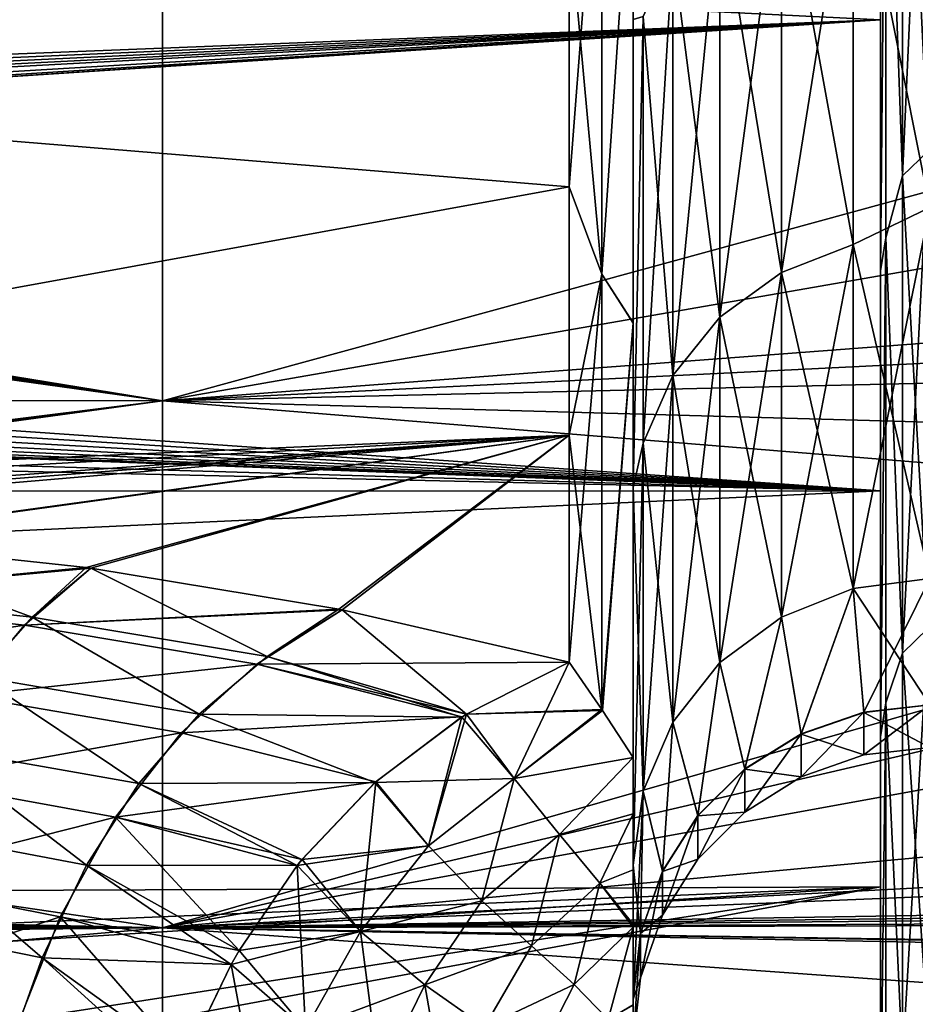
# Model space of a CAD drawing. Header units: metres. Extents: x -31 to 116, y -84 to 84.
# Tile 266 of 656: x 5.02 to 8.64, y -55.04 to -51.06. Entities that reach past the tile are written whole.
import ezdxf

# ---------------------------------------------------------------- set-up
doc = ezdxf.new("R2010")
doc.units = ezdxf.units.M
doc.layers.add('solid_80010000GA_11_1', color=7, linetype='CONTINUOUS')

msp = doc.modelspace()

# ---------------------------------------------------------------- linework, layer by layer
at = {"layer": 'solid_80010000GA_11_1'}
for points in [[(8.5, -44.86673, -30.792585), (8.5, -48.857708, -30.902758), (8.5, -51.056561, -27.116091)], [(8.5, -44.86673, -30.792585), (8.5, -51.056561, -27.116091), (8.5, -47.517937, -27.034096)], [(8.5, -44.86673, 30.792585), (8.5, -51.056561, 27.116091), (8.5, -48.857708, 30.902758)], [(8.5, -44.86673, 30.792585), (8.5, -47.517937, 27.034096), (8.5, -51.056561, 27.116091)], [(8.5, -47.517937, -27.034096), (8.5, -51.056561, -27.116091), (8.5, -52.962563, -23.173712)], [(8.5, -47.517937, -27.034096), (8.5, -52.962563, -23.173712), (8.5, -49.923119, -23.113565)], [(8.5, -47.517937, 27.034096), (8.5, -52.962563, 23.173712), (8.5, -51.056561, 27.116091)], [(8.5, -47.517937, 27.034096), (8.5, -49.923119, 23.113565), (8.5, -52.962563, 23.173712)], [(-9, -50.195419, -29.289721), (8.5, -51.056561, -27.116091), (8.5, -48.857708, -30.902758)], [(-9, -50.195419, 29.289721), (8.5, -48.857708, 30.902758), (8.5, -51.056561, 27.116091)], [(7.241869, -49.469269, 20.897524), (0, -48.939659, 22.633871), (0, -51.137093, 18.473835)], [(0, -51.137093, -18.473835), (0, -48.939659, -22.633871), (7.241869, -50.642635, -18.620749)], [(5.595928, -50.161377, -33.960369), (23.04767, -49.158199, -35.786476), (23.04767, -51.737694, -31.943884)], [(8.693426, -49.386105, -23.255791), (8.589252, -49.481258, -23.31074), (8.589252, -51.687263, -19.184713)], [(8.693426, -49.386105, -23.255791), (8.589252, -51.687263, -19.184713), (8.693426, -51.588726, -19.136105)], [(8.693426, -51.588726, 19.136105), (8.589252, -49.481258, 23.31074), (8.693426, -49.386105, 23.255791)], [(7.241869, -50.642635, 18.620749), (7.241869, -49.469269, 20.897524), (0, -51.137093, 18.473835)], [(8.522744, -49.79459, -23.038), (8.589252, -51.687263, -19.184713), (8.589252, -49.481258, -23.31074)], [(8.589252, -49.481258, 23.31074), (8.589252, -51.687263, 19.184713), (8.522744, -49.79459, 23.038)], [(8.693426, -51.588726, 19.136105), (8.589252, -51.687263, 19.184713), (8.589252, -49.481258, 23.31074)], [(8.5, -52.072392, -19.047089), (8.522744, -51.939064, -18.980366), (8.522744, -49.79459, -23.038)], [(8.5, -49.923119, -23.113565), (8.5, -52.072392, -19.047089), (8.522744, -49.79459, -23.038)], [(8.522744, -49.79459, 23.038), (8.5, -52.072392, 19.047089), (8.5, -49.923119, 23.113565)], [(8.522744, -51.939064, 18.980366), (8.5, -52.072392, 19.047089), (8.522744, -49.79459, 23.038)], [(8.522744, -49.79459, -23.038), (8.522744, -51.939064, -18.980366), (8.589252, -51.687263, -19.184713)], [(8.589252, -51.687263, 19.184713), (8.522744, -51.939064, 18.980366), (8.522744, -49.79459, 23.038)], [(8.5, -49.923119, -23.113565), (8.5, -52.962563, -23.173712), (8.5, -54.564713, -19.098324)], [(8.5, -49.923119, -23.113565), (8.5, -54.564713, -19.098324), (8.5, -52.072392, -19.047089)], [(8.5, -49.923119, 23.113565), (8.5, -54.564713, 19.098324), (8.5, -52.962563, 23.173712)], [(8.5, -49.923119, 23.113565), (8.5, -52.072392, 19.047089), (8.5, -54.564713, 19.098324)], [(8.389417, -50.261559, -14.175501), (8.7, -49.955444, -14.783097), (8.7, -51.816044, -10.044571)], [(8.389417, -50.261559, 14.175501), (8.7, -51.816044, 10.044571), (8.7, -49.955444, 14.783097)], [(7.373327, -50.021244, 19.812778), (7.241869, -50.642635, 18.620749), (7.241869, -51.73233, 16.302761)], [(7.373327, -50.021244, 19.812778), (7.241869, -51.73233, 16.302761), (7.373327, -52.085941, 15.455104)], [(7.241869, -50.642635, -18.620749), (7.373327, -50.021252, -19.812769), (7.373327, -52.085945, -15.455094)], [(7.373327, -50.021244, 19.812778), (7.373327, -52.085941, 15.455104), (7.5, -50.207981, 19.361668)], [(7.373327, -52.085945, -15.455094), (7.373327, -50.021252, -19.812769), (7.5, -50.207928, -19.361767)], [(-9.293623, -50.165165, -33.821663), (5.595928, -50.161377, -33.960369), (5.595928, -52.598217, -30.048264)], [(-9.134394, -50.281097, -33.649445), (-9.293623, -50.165165, -33.821663), (5.595928, -52.598217, -30.048264)], [(-9, -50.558559, 33.231449), (5.595928, -52.598217, 30.048264), (5.595928, -50.161377, 33.960369)], [(5.595928, -52.598217, -30.048264), (5.595928, -50.161377, -33.960369), (23.04767, -51.737694, -31.943884)], [(12.64881, -50.667568, 33.335228), (5.595928, -50.161377, 33.960369), (5.595928, -52.598217, 30.048264)], [(-9, -50.195419, -29.289721), (-9, -51.746861, -26.452419), (8.5, -51.056561, -27.116091)], [(-9, -51.746861, 26.452419), (-9, -50.195419, 29.289721), (8.5, -51.056561, 27.116091)], [(7.373327, -52.085945, -15.455094), (7.5, -50.207928, -19.361767), (7.5, -52.283455, -14.892799)], [(7.373327, -52.085941, 15.455104), (7.5, -52.283222, 14.893353), (7.5, -50.207981, 19.361668)], [(7.5, -51.055767, -15.261914), (7.5, -52.283455, -14.892799), (7.5, -50.207928, -19.361767)], [(7.5, -51.05545, 15.262618), (7.5, -50.207981, 19.361668), (7.5, -52.283222, 14.893353)], [(8.099728, -50.372047, -14.22242), (8.389417, -50.261559, -14.175501), (8.389417, -51.966076, -9.73722)], [(8.099728, -52.079567, 9.77632), (8.389417, -51.966076, 9.73722), (8.389417, -50.261559, 14.175501)], [(8.099728, -50.372047, 14.22242), (8.099728, -52.079567, 9.77632), (8.389417, -50.261559, 14.175501)], [(8.389417, -51.966076, -9.73722), (8.389417, -50.261559, -14.175501), (8.7, -51.816044, -10.044571)], [(8.389417, -50.261559, 14.175501), (8.389417, -51.966076, 9.73722), (8.7, -51.816044, 10.044571)], [(-9.034192, -50.41539, -33.448158), (-9.134394, -50.281097, -33.649445), (5.595928, -52.598217, -30.048264)], [(7.851027, -50.547844, -14.297071), (8.099728, -50.372047, -14.22242), (8.099728, -52.079567, -9.77632)], [(7.851027, -52.260139, 9.838531), (8.099728, -52.079567, 9.77632), (8.099728, -50.372047, 14.22242)], [(7.851027, -50.547844, 14.297071), (7.851027, -52.260139, 9.838531), (8.099728, -50.372047, 14.22242)], [(8.099728, -52.079567, -9.77632), (8.099728, -50.372047, -14.22242), (8.389417, -51.966076, -9.73722)], [(-9, -50.558559, -33.231449), (-9.034192, -50.41539, -33.448158), (5.595928, -52.598217, -30.048264)], [(7.660299, -50.776943, -14.394359), (7.851027, -50.547844, -14.297071), (7.851027, -52.260139, -9.838531)], [(7.660299, -52.495464, 9.919607), (7.851027, -52.260139, 9.838531), (7.851027, -50.547844, 14.297071)], [(7.660299, -50.776943, 14.394359), (7.660299, -52.495464, 9.919607), (7.851027, -50.547844, 14.297071)], [(7.851027, -52.260139, -9.838531), (7.851027, -50.547844, -14.297071), (8.099728, -52.079567, -9.77632)], [(-9, -52.595032, -29.904074), (-9, -50.558559, -33.231449), (5.595928, -52.598217, -30.048264)], [(-9, -50.558559, 33.231449), (-9, -52.595032, 29.904074), (5.595928, -52.598217, 30.048264)], [(7.241869, -51.73233, 16.302761), (7.241869, -50.642635, 18.620749), (0, -51.137093, 18.473835)], [(0, -51.137093, -18.473835), (7.241869, -50.642635, -18.620749), (7.241869, -51.73233, -16.302761)], [(12.377623, -51.415283, 32.163761), (12.64881, -50.667568, 33.335228), (5.595928, -52.598217, 30.048264)], [(7.241869, -51.73233, -16.302761), (7.241869, -50.642635, -18.620749), (7.373327, -52.085945, -15.455094)], [(7.660299, -52.495464, -9.919607), (7.540565, -51.043701, -14.507638), (7.660299, -50.776943, -14.394359)], [(7.660299, -50.776943, 14.394359), (7.540565, -51.043701, 14.507638), (7.540565, -52.769474, 10.014009)], [(7.660299, -50.776943, 14.394359), (7.540565, -52.769474, 10.014009), (7.660299, -52.495464, 9.919607)], [(7.660299, -52.495464, -9.919607), (7.660299, -50.776943, -14.394359), (7.851027, -52.260139, -9.838531)], [(-10, -52.265396, -25.452419), (8.5, -52.962563, -23.173712), (8.5, -51.056561, -27.116091)], [(-9.758756, -52.246174, -25.481955), (-10, -52.265396, -25.452419), (8.5, -51.056561, -27.116091)], [(-9.522183, -52.196705, -25.573959), (-9.758756, -52.246174, -25.481955), (8.5, -51.056561, -27.116091)], [(-9.311934, -52.117508, -25.72677), (-9.522183, -52.196705, -25.573959), (8.5, -51.056561, -27.116091)], [(-9.145483, -52.011948, -25.932997), (-9.311934, -52.117508, -25.72677), (8.5, -51.056561, -27.116091)], [(-9.083532, -51.951035, -26.052313), (-9.145483, -52.011948, -25.932997), (8.5, -51.056561, -27.116091)], [(-9.037854, -51.886005, -26.179884), (-9.083532, -51.951035, -26.052313), (8.5, -51.056561, -27.116091)], [(-9.009638, -51.81773, -26.313919), (-9.037854, -51.886005, -26.179884), (8.5, -51.056561, -27.116091)], [(-9, -51.746861, -26.452419), (-9.009638, -51.81773, -26.313919), (8.5, -51.056561, -27.116091)], [(-9, -51.746861, 26.452419), (8.5, -51.056561, 27.116091), (8.5, -52.962563, 23.173712)], [(7.540565, -51.043701, 14.507638), (7.5, -51.05545, 15.262618), (7.5, -52.94873, 10.440807)], [(7.540565, -52.769474, 10.014009), (7.540565, -51.043701, 14.507638), (7.5, -52.94873, 10.440807)], [(7.540565, -51.043701, -14.507638), (7.5, -52.948242, -10.442235), (7.5, -51.055767, -15.261914)], [(7.540565, -51.043701, -14.507638), (7.540565, -52.769474, -10.014009), (7.5, -52.948242, -10.442235)], [(7.5, -52.94873, 10.440807), (7.5, -51.05545, 15.262618), (7.5, -52.283222, 14.893353)], [(7.5, -51.055767, -15.261914), (7.5, -52.948242, -10.442235), (7.5, -52.283455, -14.892799)], [(7.660299, -52.495464, -9.919607), (7.540565, -52.769474, -10.014009), (7.540565, -51.043701, -14.507638)], [(7.241869, -51.73233, 16.302761), (0, -51.137093, 18.473835), (0, -53.053062, 14.176897)], [(0, -53.053062, -14.176897), (0, -51.137093, -18.473835), (7.241869, -51.73233, -16.302761)], [(12.292917, -52.09066, 31.056038), (12.377623, -51.415283, 32.163761), (5.595928, -52.598217, 30.048264)], [(8.693426, -51.588726, -19.136105), (8.589252, -51.687263, -19.184713), (8.589252, -53.618801, -14.92329)], [(8.693426, -51.588726, -19.136105), (8.589252, -53.618801, -14.92329), (8.693426, -53.517296, -14.881227)], [(8.693426, -53.517296, 14.881227), (8.589252, -51.687263, 19.184713), (8.693426, -51.588726, 19.136105)], [(8.522744, -51.939064, -18.980366), (8.589252, -53.618801, -14.92329), (8.589252, -51.687263, -19.184713)], [(8.589252, -51.687263, 19.184713), (8.589252, -53.618801, 14.92329), (8.522744, -51.939064, 18.980366)], [(8.693426, -53.517296, 14.881227), (8.589252, -53.618801, 14.92329), (8.589252, -51.687263, 19.184713)], [(7.241869, -52.736912, 13.946637), (7.241869, -51.73233, 16.302761), (0, -53.053062, 14.176897)], [(0, -53.053062, -14.176897), (7.241869, -51.73233, -16.302761), (7.241869, -52.736912, -13.946637)], [(5.595928, -52.598217, -30.048264), (23.04767, -51.737694, -31.943884), (23.04767, -54.017448, -27.916229)], [(7.373327, -52.085941, 15.455104), (7.241869, -51.73233, 16.302761), (7.241869, -52.736912, 13.946637)], [(7.241869, -52.736912, -13.946637), (7.241869, -51.73233, -16.302761), (7.373327, -52.085945, -15.455094)], [(-9.028206, -51.867252, 26.216587), (-9, -51.746861, 26.452419), (8.5, -52.962563, 23.173712)], [(8.389417, -51.966076, -9.73722), (8.7, -51.816044, -10.044571), (8.7, -53.317471, -5.180295)], [(8.7, -51.816044, 10.044571), (8.389417, -53.356964, 5.190886), (8.7, -53.317471, 5.180295)], [(8.389417, -51.966076, 9.73722), (8.389417, -53.356964, 5.190886), (8.7, -51.816044, 10.044571)], [(-9.108576, -51.978146, 25.99925), (-9.028206, -51.867252, 26.216587), (8.5, -52.962563, 23.173712)], [(8.5, -53.956936, -14.851363), (8.522744, -53.819412, -14.793784), (8.522744, -51.939064, -18.980366)], [(8.5, -52.072392, -19.047089), (8.5, -53.956936, -14.851363), (8.522744, -51.939064, -18.980366)], [(8.522744, -51.939064, 18.980366), (8.5, -53.956936, 14.851363), (8.5, -52.072392, 19.047089)], [(8.522744, -53.819412, 14.793784), (8.5, -53.956936, 14.851363), (8.522744, -51.939064, 18.980366)], [(8.522744, -51.939064, -18.980366), (8.522744, -53.819412, -14.793784), (8.589252, -53.618801, -14.92329)], [(8.589252, -53.618801, 14.92329), (8.522744, -53.819412, 14.793784), (8.522744, -51.939064, 18.980366)], [(-9.234344, -52.075275, 25.80917), (-9.108576, -51.978146, 25.99925), (8.5, -52.962563, 23.173712)], [(8.099728, -52.079567, -9.77632), (8.389417, -51.966076, -9.73722), (8.389417, -53.356964, -5.190886)], [(8.389417, -51.966076, 9.73722), (8.099728, -53.472904, 5.221978), (8.389417, -53.356964, 5.190886)], [(8.099728, -52.079567, 9.77632), (8.099728, -53.472904, 5.221978), (8.389417, -51.966076, 9.73722)], [(8.389417, -53.356964, -5.190886), (8.389417, -51.966076, -9.73722), (8.7, -53.317471, -5.180295)], [(-9.396886, -52.154606, 25.654764), (-9.234344, -52.075275, 25.80917), (8.5, -52.962563, 23.173712)], [(12.313848, -52.443233, 30.457384), (12.292917, -52.09066, 31.056038), (5.595928, -52.598217, 30.048264)], [(7.373327, -52.085941, 15.455104), (7.241869, -52.736912, 13.946637), (7.241869, -53.655045, 11.555499)], [(7.373327, -52.085941, 15.455104), (7.241869, -53.655045, 11.555499), (7.373375, -53.846924, 10.966782)], [(7.241869, -52.736912, -13.946637), (7.373327, -52.085945, -15.455094), (7.373376, -53.846924, -10.966775)], [(7.373327, -52.085941, 15.455104), (7.373375, -53.846924, 10.966782), (7.5, -52.283222, 14.893353)], [(7.373327, -52.085945, -15.455094), (7.5, -52.283455, -14.892799), (7.373376, -53.846924, -10.966775)], [(7.851027, -52.260139, -9.838531), (8.099728, -52.079567, -9.77632), (8.099728, -53.472904, -5.221978)], [(8.099728, -52.079567, 9.77632), (7.851027, -53.657375, 5.271446), (8.099728, -53.472904, 5.221978)], [(7.851027, -52.260139, 9.838531), (7.851027, -53.657375, 5.271446), (8.099728, -52.079567, 9.77632)], [(8.099728, -52.079567, -9.77632), (8.389417, -53.356964, -5.190886), (8.099728, -53.472904, -5.221978)], [(8.5, -52.072392, -19.047089), (8.5, -54.564713, -19.098324), (8.5, -55.853783, -14.913409)], [(8.5, -52.072392, -19.047089), (8.5, -55.853783, -14.913409), (8.5, -53.956936, -14.851363)], [(8.5, -52.072392, 19.047089), (8.5, -55.853783, 14.913409), (8.5, -54.564713, 19.098324)], [(8.5, -52.072392, 19.047089), (8.5, -53.956936, 14.851363), (8.5, -55.853783, 14.913409)], [(-9.586426, -52.213577, 25.54195), (-9.396886, -52.154606, 25.654764), (8.5, -52.962563, 23.173712)], [(-9.791911, -52.250561, 25.47431), (-9.586426, -52.213577, 25.54195), (8.5, -52.962563, 23.173712)], [(-10, -52.265396, 25.452419), (-9.791911, -52.250561, 25.47431), (8.5, -52.962563, 23.173712)], [(7.660299, -52.495464, -9.919607), (7.851027, -52.260139, -9.838531), (7.851027, -53.657375, -5.271446)], [(7.851027, -52.260139, 9.838531), (7.660299, -53.897785, 5.335915), (7.851027, -53.657375, 5.271446)], [(7.660299, -52.495464, 9.919607), (7.660299, -53.897785, 5.335915), (7.851027, -52.260139, 9.838531)], [(7.851027, -52.260139, -9.838531), (8.099728, -53.472904, -5.221978), (7.851027, -53.657375, -5.271446)], [(-10, -52.265396, -25.452419), (-29.5, -52.963669, -24.779776), (8.5, -52.962563, -23.173712)], [(-13.289739, -52.329258, 25.452419), (-10, -52.265396, 25.452419), (8.5, -52.962563, 23.173712)], [(7.373375, -53.846924, 10.966782), (7.376229, -53.851151, 10.952885), (7.5, -52.283222, 14.893353)], [(7.373376, -53.846924, -10.966775), (7.5, -52.283455, -14.892799), (7.376263, -53.851204, -10.952719)], [(7.376229, -53.851151, 10.952885), (7.5, -54.040916, 10.288932), (7.5, -52.283222, 14.893353)], [(7.376263, -53.851204, -10.952719), (7.5, -52.283455, -14.892799), (7.5, -54.040916, -10.288932)], [(7.5, -52.94873, 10.440807), (7.5, -52.283222, 14.893353), (7.5, -54.040916, 10.288932)], [(7.5, -52.948242, -10.442235), (7.5, -54.040916, -10.288932), (7.5, -52.283455, -14.892799)], [(-16.57935, -52.393105, 25.452419), (-13.289739, -52.329258, 25.452419), (8.5, -52.962563, 23.173712)], [(-16.57935, -52.393105, 25.452419), (8.5, -52.962563, 23.173712), (-29.5, -52.963669, 24.779776)], [(12.380383, -52.787518, 29.858343), (12.313848, -52.443233, 30.457384), (5.595928, -52.598217, 30.048264)], [(7.660299, -52.495464, -9.919607), (7.660299, -53.897785, -5.335915), (7.540565, -52.769474, -10.014009)], [(7.660299, -52.495464, 9.919607), (7.540565, -54.177708, 5.410981), (7.660299, -53.897785, 5.335915)], [(7.660299, -52.495464, 9.919607), (7.540565, -52.769474, 10.014009), (7.540565, -54.177708, 5.410981)], [(7.660299, -52.495464, -9.919607), (7.851027, -53.657375, -5.271446), (7.660299, -53.897785, -5.335915)], [(-9.085023, -54.607105, 26.048914), (5.595928, -54.73056, 25.962206), (5.595928, -52.598217, 30.048264)], [(-9.038411, -54.54546, 26.177925), (-9.085023, -54.607105, 26.048914), (5.595928, -52.598217, 30.048264)], [(-9.009707, -54.480259, 26.313419), (-9.038411, -54.54546, 26.177925), (5.595928, -52.598217, 30.048264)], [(-9, -54.412926, 26.452419), (-9.009707, -54.480259, 26.313419), (5.595928, -52.598217, 30.048264)], [(-9, -52.595032, -29.904074), (5.595928, -52.598217, -30.048264), (5.595928, -54.73056, -25.962206)], [(-9, -54.412926, -26.452419), (-9, -52.595032, -29.904074), (5.595928, -54.73056, -25.962206)], [(-9, -52.595032, 29.904074), (-9, -54.412926, 26.452419), (5.595928, -52.598217, 30.048264)], [(5.595928, -54.73056, -25.962206), (5.595928, -52.598217, -30.048264), (23.04767, -54.017448, -27.916229)], [(12.380383, -52.787518, 29.858343), (5.595928, -52.598217, 30.048264), (5.595928, -54.73056, 25.962206)], [(7.241869, -52.736912, 13.946637), (0, -53.053062, 14.176897), (1.2334, -53.068161, 13.967386)], [(1.2334, -53.068161, -13.967386), (0, -53.053062, -14.176897), (7.241869, -52.736912, -13.946637)], [(7.241869, -52.736912, 13.946637), (1.2334, -53.068161, 13.967386), (2.46508, -53.082714, 13.757955)], [(2.46508, -53.082714, -13.757955), (1.2334, -53.068161, -13.967386), (7.241869, -52.736912, -13.946637)], [(2.763649, -53.087326, 13.704242), (7.241869, -52.736912, 13.946637), (2.46508, -53.082714, 13.757955)], [(2.763649, -53.087326, -13.704242), (2.46508, -53.082714, -13.757955), (7.241869, -52.736912, -13.946637)], [(2.763649, -53.087326, 13.704242), (3.061025, -53.094254, 13.64478), (7.241869, -52.736912, 13.946637)], [(3.061025, -53.094254, -13.64478), (2.763649, -53.087326, -13.704242), (7.241869, -52.736912, -13.946637)], [(3.061025, -53.094254, 13.64478), (4.198446, -53.154942, 13.329346), (7.241869, -52.736912, 13.946637)], [(4.198479, -53.154942, -13.329334), (3.061025, -53.094254, -13.64478), (7.241869, -52.736912, -13.946637)], [(4.198446, -53.154942, 13.329346), (4.211772, -53.15601, 13.324711), (7.241869, -52.736912, 13.946637)], [(4.211772, -53.15601, -13.324711), (4.198479, -53.154942, -13.329334), (7.241869, -52.736912, -13.946637)], [(4.211772, -53.15601, 13.324711), (5.287446, -53.271885, 12.871508), (7.241869, -52.736912, 13.946637)], [(5.287488, -53.271889, -12.871487), (4.211772, -53.15601, -13.324711), (7.241869, -52.736912, -13.946637)], [(5.287446, -53.271885, 12.871508), (5.306515, -53.274487, 12.861979), (7.241869, -52.736912, 13.946637)], [(5.306515, -53.274487, -12.861979), (5.287488, -53.271889, -12.871487), (7.241869, -52.736912, -13.946637)], [(5.306515, -53.274487, 12.861979), (6.309734, -53.440975, 12.276226), (7.241869, -52.736912, 13.946637)], [(6.309762, -53.440983, -12.276207), (5.306515, -53.274487, -12.861979), (7.241869, -52.736912, -13.946637)], [(6.309734, -53.440975, 12.276226), (6.323248, -53.443638, 12.267113), (7.241869, -52.736912, 13.946637)], [(6.323248, -53.443638, -12.267113), (6.309762, -53.440983, -12.276207), (7.241869, -52.736912, -13.946637)], [(6.323248, -53.443638, 12.267113), (7.241869, -53.655045, 11.555499), (7.241869, -52.736912, 13.946637)], [(6.323248, -53.443638, -12.267113), (7.241869, -52.736912, -13.946637), (7.241869, -53.655045, -11.555499)], [(7.241869, -52.736912, -13.946637), (7.373376, -53.846924, -10.966775), (7.241869, -53.655045, -11.555499)], [(7.540565, -52.769474, 10.014009), (7.5, -52.94873, 10.440807), (7.5, -54.476521, 5.491112)], [(7.540565, -52.769474, 10.014009), (7.5, -54.476521, 5.491112), (7.540565, -54.177708, 5.410981)], [(7.540565, -52.769474, -10.014009), (7.540565, -54.177708, -5.410981), (7.5, -52.948242, -10.442235)], [(7.660299, -53.897785, -5.335915), (7.540565, -54.177708, -5.410981), (7.540565, -52.769474, -10.014009)], [(12.492253, -53.122738, 29.260595), (12.380383, -52.787518, 29.858343), (5.595928, -54.73056, 25.962206)], [(-29.5, -54.718796, -20.616512), (8.5, -54.564713, -19.098324), (8.5, -52.962563, -23.173712)], [(-29.5, -52.963669, -24.779776), (-29.5, -54.718796, -20.616512), (8.5, -52.962563, -23.173712)], [(-29.5, -54.718796, 20.616512), (8.5, -52.962563, 23.173712), (8.5, -54.564713, 19.098324)], [(-29.5, -54.718796, 20.616512), (-29.5, -52.963669, 24.779776), (8.5, -52.962563, 23.173712)], [(7.5, -52.948242, -10.442235), (7.5, -54.476521, -5.491112), (7.5, -54.040916, -10.288932)], [(7.540565, -54.177708, -5.410981), (7.5, -54.476521, -5.491112), (7.5, -52.948242, -10.442235)], [(7.5, -52.94873, 10.440807), (7.5, -54.040916, 10.288932), (7.5, -54.269547, 9.640879)], [(7.5, -54.476521, 5.491112), (7.5, -52.94873, 10.440807), (7.5, -54.269547, 9.640879)], [(12.647789, -53.446285, 28.669367), (12.492253, -53.122738, 29.260595), (5.595928, -54.73056, 25.962206)], [(4.020359, -53.394009, 12.853089), (5.287446, -53.271885, 12.871508), (4.211772, -53.15601, 13.324711)], [(4.043091, -53.361359, -12.907951), (4.211772, -53.15601, -13.324711), (5.069587, -53.473457, -12.463309)], [(5.069587, -53.473457, -12.463309), (4.211772, -53.15601, -13.324711), (5.287488, -53.271889, -12.871487)], [(4.020359, -53.394009, 12.853089), (5.306515, -53.274487, 12.861979), (5.287446, -53.271885, 12.871508)], [(5.037598, -53.505291, 12.410935), (5.306515, -53.274487, 12.861979), (4.020359, -53.394009, 12.853089)], [(5.037598, -53.505291, 12.410935), (6.309734, -53.440975, 12.276226), (5.306515, -53.274487, 12.861979)], [(5.069587, -53.473457, -12.463309), (5.287488, -53.271889, -12.871487), (5.306515, -53.274487, -12.861979)], [(5.069587, -53.473457, -12.463309), (5.306515, -53.274487, -12.861979), (6.019204, -53.632694, -11.891588)], [(6.019204, -53.632694, -11.891588), (5.306515, -53.274487, -12.861979), (6.309762, -53.440983, -12.276207)], [(8.432975, -53.857777, -2.621665), (8.389417, -53.356964, -5.190886), (8.7, -53.317471, -5.180295)], [(8.7, -53.317471, 5.180295), (8.389417, -53.356964, 5.190886), (8.7, -53.828632, 2.612533)], [(8.7, -53.82795, -2.617728), (8.432975, -53.857777, -2.621665), (8.7, -53.317471, -5.180295)], [(4.043091, -53.361359, -12.907951), (5.069587, -53.473457, -12.463309), (4.85568, -53.714497, -12.121058)], [(8.179339, -53.945763, -2.633282), (8.099728, -53.472904, -5.221978), (8.389417, -53.356964, -5.190886)], [(8.389417, -53.356964, 5.190886), (8.099728, -53.472904, 5.221978), (8.179339, -53.946453, 2.628056)], [(8.432975, -53.857777, -2.621665), (8.179339, -53.945763, -2.633282), (8.389417, -53.356964, -5.190886)], [(8.389417, -53.356964, 5.190886), (8.179339, -53.946453, 2.628056), (8.432975, -53.858463, 2.616463)], [(8.389417, -53.356964, 5.190886), (8.432975, -53.858463, 2.616463), (8.7, -53.828632, 2.612533)], [(5.037598, -53.505291, 12.410935), (4.020359, -53.394009, 12.853089), (3.851179, -53.685211, 12.456347)], [(5.037598, -53.505291, 12.410935), (6.323248, -53.443638, 12.267113), (6.309734, -53.440975, 12.276226)], [(5.978158, -53.663162, 11.842363), (6.323248, -53.443638, 12.267113), (5.037598, -53.505291, 12.410935)], [(13.0697, -54.036209, 27.552834), (12.647789, -53.446285, 28.669367), (5.595928, -54.73056, 25.962206)], [(5.978158, -53.663162, 11.842363), (7.241869, -53.655045, 11.555499), (6.323248, -53.443638, 12.267113)], [(6.019204, -53.632694, -11.891588), (6.309762, -53.440983, -12.276207), (6.323248, -53.443638, -12.267113)], [(6.019204, -53.632694, -11.891588), (6.323248, -53.443638, -12.267113), (6.825603, -53.865604, -11.167518)], [(6.323248, -53.443638, -12.267113), (7.241869, -53.655045, -11.555499), (6.825603, -53.865604, -11.167518)], [(4.85568, -53.714497, -12.121058), (5.069587, -53.473457, -12.463309), (5.744785, -53.865791, -11.571282)], [(5.069587, -53.473457, -12.463309), (6.019204, -53.632694, -11.891588), (5.744785, -53.865791, -11.571282)], [(7.951812, -54.087498, -2.651994), (7.851027, -53.657375, -5.271446), (8.099728, -53.472904, -5.221978)], [(8.099728, -53.472904, 5.221978), (7.851027, -53.657375, 5.271446), (7.951812, -54.088192, 2.646731)], [(8.179339, -53.945763, -2.633282), (7.951812, -54.087498, -2.651994), (8.099728, -53.472904, -5.221978)], [(8.099728, -53.472904, 5.221978), (7.951812, -54.088192, 2.646731), (8.179339, -53.946453, 2.628056)], [(4.798891, -53.791267, 12.033772), (5.037598, -53.505291, 12.410935), (3.851179, -53.685211, 12.456347)], [(5.978158, -53.663162, 11.842363), (5.037598, -53.505291, 12.410935), (4.798891, -53.791267, 12.033772)], [(8.693426, -53.517296, -14.881227), (8.589252, -53.618801, -14.92329), (8.589252, -55.267601, -10.544704)], [(8.693426, -53.517296, -14.881227), (8.589252, -55.267601, -10.544704), (8.693426, -55.163563, -10.509368)], [(8.693426, -55.163563, 10.509368), (8.589252, -53.618801, 14.92329), (8.693426, -53.517296, 14.881227)], [(5.744785, -53.865791, -11.571282), (6.019204, -53.632694, -11.891588), (6.806547, -53.877514, -11.150443)], [(5.978158, -53.663162, 11.842363), (6.825639, -53.865612, 11.16756), (7.241869, -53.655045, 11.555499)], [(6.019204, -53.632694, -11.891588), (6.825603, -53.865604, -11.167518), (6.806547, -53.877514, -11.150443)], [(6.825603, -53.865604, -11.167518), (7.241869, -53.655045, -11.555499), (7.373376, -53.846924, -10.966775)], [(6.825639, -53.865612, 11.16756), (7.018289, -54.125465, 10.555187), (7.241869, -53.655045, 11.555499)], [(7.018289, -54.125465, 10.555187), (7.373375, -53.846924, 10.966782), (7.241869, -53.655045, 11.555499)], [(8.522744, -53.819412, -14.793784), (8.589252, -55.267601, -10.544704), (8.589252, -53.618801, -14.92329)], [(8.589252, -53.618801, 14.92329), (8.589252, -55.267601, 10.544704), (8.522744, -53.819412, 14.793784)], [(8.693426, -55.163563, 10.509368), (8.589252, -55.267601, 10.544704), (8.589252, -53.618801, 14.92329)], [(5.671995, -53.941181, 11.490342), (5.978158, -53.663162, 11.842363), (4.798891, -53.791267, 12.033772)], [(5.671995, -53.941181, 11.490342), (6.807008, -53.877247, 11.150864), (5.978158, -53.663162, 11.842363)], [(5.978158, -53.663162, 11.842363), (6.807008, -53.877247, 11.150864), (6.825639, -53.865612, 11.16756)], [(7.761802, -54.275875, -2.676863), (7.660299, -53.897785, -5.335915), (7.851027, -53.657375, -5.271446)], [(7.851027, -53.657375, 5.271446), (7.660299, -53.897785, 5.335915), (7.761802, -54.276573, 2.671551)], [(7.951812, -54.087498, -2.651994), (7.761802, -54.275875, -2.676863), (7.851027, -53.657375, -5.271446)], [(7.851027, -53.657375, 5.271446), (7.761802, -54.276573, 2.671551), (7.951812, -54.088192, 2.646731)], [(4.665489, -53.998734, -11.836199), (4.85568, -53.714497, -12.121058), (5.50121, -54.146893, -11.308895)], [(4.85568, -53.714497, -12.121058), (5.744785, -53.865791, -11.571282), (5.50121, -54.146893, -11.308895)], [(5.671995, -53.941181, 11.490342), (4.798891, -53.791267, 12.033772), (4.591375, -54.133972, 11.731884)], [(6.825603, -53.865604, -11.167518), (7.373376, -53.846924, -10.966775), (7.376263, -53.851204, -10.952719)], [(7.01828, -54.125454, -10.555218), (6.825603, -53.865604, -11.167518), (7.376263, -53.851204, -10.952719)], [(7.01828, -54.125454, -10.555218), (7.376263, -53.851204, -10.952719), (7.5, -54.040916, -10.288932)], [(7.018289, -54.125465, 10.555187), (7.376229, -53.851151, 10.952885), (7.373375, -53.846924, 10.966782)], [(7.018289, -54.125465, 10.555187), (7.5, -54.040916, 10.288932), (7.376229, -53.851151, 10.952885)], [(8.432975, -54.030087, -0.002624), (8.432975, -53.857777, -2.621665), (8.7, -53.82795, -2.617728)], [(8.7, -54, -0.00262), (8.432975, -54.030087, -0.002624), (8.7, -53.82795, -2.617728)], [(8.7, -53.828632, 2.612533), (8.432975, -53.858463, 2.616463), (8.7, -54, -0.00262)], [(8.5, -55.569004, -10.543616), (8.522744, -55.427921, -10.495426), (8.522744, -53.819412, -14.793784)], [(8.5, -53.956936, -14.851363), (8.5, -55.569004, -10.543616), (8.522744, -53.819412, -14.793784)], [(8.522744, -53.819412, 14.793784), (8.5, -55.569004, 10.543616), (8.5, -53.956936, 14.851363)], [(8.522744, -55.427921, 10.495426), (8.5, -55.569004, 10.543616), (8.522744, -53.819412, 14.793784)], [(8.522744, -53.819412, -14.793784), (8.522744, -55.427921, -10.495426), (8.589252, -55.267601, -10.544704)], [(8.589252, -55.267601, 10.544704), (8.522744, -55.427921, 10.495426), (8.522744, -53.819412, 14.793784)], [(5.50121, -54.146893, -11.308895), (5.744785, -53.865791, -11.571282), (6.455842, -54.142437, -10.85006)], [(5.671995, -53.941181, 11.490342), (6.459188, -54.139412, 10.852774), (6.807008, -53.877247, 11.150864)], [(5.744785, -53.865791, -11.571282), (6.806547, -53.877514, -11.150443), (6.455842, -54.142437, -10.85006)], [(6.455842, -54.142437, -10.85006), (6.806547, -53.877514, -11.150443), (7.01828, -54.125454, -10.555218)], [(6.807008, -53.877247, 11.150864), (6.459188, -54.139412, 10.852774), (6.672437, -54.398827, 10.350748)], [(6.672437, -54.398827, 10.350748), (7.018289, -54.125465, 10.555187), (6.825639, -53.865612, 11.16756)], [(6.807008, -53.877247, 11.150864), (6.672437, -54.398827, 10.350748), (6.825639, -53.865612, 11.16756)], [(6.806547, -53.877514, -11.150443), (6.825603, -53.865604, -11.167518), (7.01828, -54.125454, -10.555218)], [(8.179339, -54.118835, -0.002636), (8.179339, -53.945763, -2.633282), (8.432975, -53.857777, -2.621665)], [(8.432975, -54.030087, -0.002624), (8.179339, -54.118835, -0.002636), (8.432975, -53.857777, -2.621665)], [(8.432975, -53.858463, 2.616463), (8.179339, -53.946453, 2.628056), (8.432975, -54.030087, -0.002624)], [(8.432975, -53.858463, 2.616463), (8.432975, -54.030087, -0.002624), (8.7, -54, -0.00262)], [(7.618837, -54.501442, -2.706644), (7.540565, -54.177708, -5.410981), (7.660299, -53.897785, -5.335915)], [(7.660299, -53.897785, 5.335915), (7.540565, -54.177708, 5.410981), (7.618837, -54.502151, 2.701272)], [(7.761802, -54.275875, -2.676863), (7.618837, -54.501442, -2.706644), (7.660299, -53.897785, -5.335915)], [(7.660299, -53.897785, 5.335915), (7.618837, -54.502151, 2.701272), (7.761802, -54.276573, 2.671551)], [(5.406506, -54.282143, 11.214455), (5.671995, -53.941181, 11.490342), (4.591375, -54.133972, 11.731884)], [(5.406506, -54.282143, 11.214455), (6.459188, -54.139412, 10.852774), (5.671995, -53.941181, 11.490342)], [(7.951812, -54.261803, -0.002654), (7.951812, -54.087498, -2.651994), (8.179339, -53.945763, -2.633282)], [(8.179339, -54.118835, -0.002636), (7.951812, -54.261803, -0.002654), (8.179339, -53.945763, -2.633282)], [(8.179339, -53.946453, 2.628056), (7.951812, -54.088192, 2.646731), (8.179339, -54.118835, -0.002636)], [(8.179339, -53.946453, 2.628056), (8.179339, -54.118835, -0.002636), (8.432975, -54.030087, -0.002624)], [(8.5, -53.956936, -14.851363), (8.5, -55.853783, -14.913409), (8.5, -56.822361, -10.643088)], [(8.5, -53.956936, -14.851363), (8.5, -56.822361, -10.643088), (8.5, -55.569004, -10.543616)], [(8.5, -53.956936, 14.851363), (8.5, -56.822361, 10.643088), (8.5, -55.853783, 14.913409)], [(8.5, -53.956936, 14.851363), (8.5, -55.569004, 10.543616), (8.5, -56.822361, 10.643088)], [(4.499536, -54.326843, -11.609483), (4.665489, -53.998734, -11.836199), (5.289391, -54.476109, -11.105422)], [(4.665489, -53.998734, -11.836199), (5.50121, -54.146893, -11.308895), (5.289391, -54.476109, -11.105422)], [(5.595928, -54.73056, -25.962206), (23.04767, -54.017448, -27.916229), (23.04767, -55.984234, -23.726908)], [(13.348016, -54.320648, 26.995575), (13.0697, -54.036209, 27.552834), (5.595928, -54.73056, 25.962206)], [(7.202023, -54.352776, -9.891848), (7.01828, -54.125454, -10.555218), (7.5, -54.040916, -10.288932)], [(7.018289, -54.125465, 10.555187), (7.202039, -54.352795, 9.891783), (7.5, -54.040916, 10.288932)], [(7.202023, -54.352776, -9.891848), (7.5, -54.040916, -10.288932), (7.5, -54.269257, -9.641683)], [(7.202039, -54.352795, 9.891783), (7.5, -54.269547, 9.640879), (7.5, -54.040916, 10.288932)], [(7.5, -54.476521, -5.491112), (7.5, -54.269257, -9.641683), (7.5, -54.040916, -10.288932)], [(7.761802, -54.451813, -0.002679), (7.761802, -54.275875, -2.676863), (7.951812, -54.087498, -2.651994)], [(7.951812, -54.261803, -0.002654), (7.761802, -54.451813, -0.002679), (7.951812, -54.087498, -2.651994)], [(7.951812, -54.088192, 2.646731), (7.761802, -54.276573, 2.671551), (7.951812, -54.261803, -0.002654)], [(7.951812, -54.088192, 2.646731), (7.951812, -54.261803, -0.002654), (8.179339, -54.118835, -0.002636)], [(5.406506, -54.282143, 11.214455), (4.591375, -54.133972, 11.731884), (4.415636, -54.533985, 11.506069)], [(6.672433, -54.398823, -10.350756), (6.455842, -54.142437, -10.85006), (7.01828, -54.125454, -10.555218)], [(6.888411, -54.620472, -9.800658), (6.672433, -54.398823, -10.350756), (7.01828, -54.125454, -10.555218)], [(6.888418, -54.62048, 9.80064), (7.018289, -54.125465, 10.555187), (6.672437, -54.398827, 10.350748)], [(6.888411, -54.620472, -9.800658), (7.01828, -54.125454, -10.555218), (7.202023, -54.352776, -9.891848)], [(6.888418, -54.62048, 9.80064), (7.202039, -54.352795, 9.891783), (7.018289, -54.125465, 10.555187)], [(5.289391, -54.476109, -11.105422), (5.50121, -54.146893, -11.308895), (6.141399, -54.477646, -10.610303)], [(5.406506, -54.282143, 11.214455), (6.160914, -54.45327, 10.624101), (6.459188, -54.139412, 10.852774)], [(5.50121, -54.146893, -11.308895), (6.455842, -54.142437, -10.85006), (6.160442, -54.453857, -10.623766)], [(5.50121, -54.146893, -11.308895), (6.160442, -54.453857, -10.623766), (6.141399, -54.477646, -10.610303)], [(6.160442, -54.453857, -10.623766), (6.455842, -54.142437, -10.85006), (6.672433, -54.398823, -10.350756)], [(6.459188, -54.139412, 10.852774), (6.160914, -54.45327, 10.624101), (6.397438, -54.745033, 10.147609)], [(6.672437, -54.398827, 10.350748), (6.459188, -54.139412, 10.852774), (6.397438, -54.745033, 10.147609)], [(7.540565, -54.177708, 5.410981), (7.5, -54.476521, 5.491112), (7.530087, -54.753613, 2.734403)], [(7.540565, -54.177708, -5.410981), (7.5, -55.017593, -2.77479), (7.5, -54.476521, -5.491112)], [(7.530087, -54.752895, -2.739841), (7.5, -55.017593, -2.77479), (7.540565, -54.177708, -5.410981)], [(7.618837, -54.501442, -2.706644), (7.530087, -54.752895, -2.739841), (7.540565, -54.177708, -5.410981)], [(7.540565, -54.177708, 5.410981), (7.530087, -54.753613, 2.734403), (7.618837, -54.502151, 2.701272)], [(5.182652, -54.685345, 11.015496), (5.406506, -54.282143, 11.214455), (4.415636, -54.533985, 11.506069)], [(5.182652, -54.685345, 11.015496), (5.906398, -54.821873, 10.459484), (5.406506, -54.282143, 11.214455)], [(5.406506, -54.282143, 11.214455), (6.141407, -54.477634, 10.610308), (6.160914, -54.45327, 10.624101)], [(5.406506, -54.282143, 11.214455), (5.906398, -54.821873, 10.459484), (6.141407, -54.477634, 10.610308)], [(7.365007, -54.550091, -9.186612), (7.202023, -54.352776, -9.891848), (7.5, -54.269257, -9.641683)], [(7.202039, -54.352795, 9.891783), (7.365029, -54.550117, 9.186509), (7.5, -54.269547, 9.640879)], [(7.365007, -54.550091, -9.186612), (7.5, -54.269257, -9.641683), (7.5, -54.49501, -9.037304)], [(7.365029, -54.550117, 9.186509), (7.5, -54.495544, 9.035916), (7.5, -54.269547, 9.640879)], [(7.5, -54.476521, -5.491112), (7.5, -54.49501, -9.037304), (7.5, -54.269257, -9.641683)], [(7.5, -54.476521, 5.491112), (7.5, -54.269547, 9.640879), (7.5, -54.495544, 9.035916)], [(7.618837, -54.67934, -0.002709), (7.618837, -54.501442, -2.706644), (7.761802, -54.275875, -2.676863)], [(7.761802, -54.451813, -0.002679), (7.618837, -54.67934, -0.002709), (7.761802, -54.275875, -2.676863)], [(7.761802, -54.276573, 2.671551), (7.618837, -54.502151, 2.701272), (7.761802, -54.451813, -0.002679)], [(7.761802, -54.276573, 2.671551), (7.761802, -54.451813, -0.002679), (7.951812, -54.261803, -0.002654)], [(4.357919, -54.698597, -11.440947), (4.499536, -54.326843, -11.609483), (5.109376, -54.852028, -10.960485)], [(4.499536, -54.326843, -11.609483), (5.289391, -54.476109, -11.105422), (5.109376, -54.852028, -10.960485)], [(13.674114, -54.598244, 26.439131), (13.348016, -54.320648, 26.995575), (5.595928, -54.73056, 25.962206)], [(7.088481, -54.80352, -9.205271), (6.888411, -54.620472, -9.800658), (7.202023, -54.352776, -9.891848)], [(7.08849, -54.803528, 9.205241), (7.202039, -54.352795, 9.891783), (6.888418, -54.62048, 9.80064)], [(7.088481, -54.80352, -9.205271), (7.202023, -54.352776, -9.891848), (7.365007, -54.550091, -9.186612)], [(7.08849, -54.803528, 9.205241), (7.365029, -54.550117, 9.186509), (7.202039, -54.352795, 9.891783)], [(-9.009707, -54.480259, -26.313421), (-9, -54.412926, -26.452419), (5.595928, -54.73056, -25.962206)], [(6.141399, -54.477646, -10.610303), (6.160442, -54.453857, -10.623766), (6.672433, -54.398823, -10.350756)], [(6.397438, -54.745033, -10.147609), (6.141399, -54.477646, -10.610303), (6.672433, -54.398823, -10.350756)], [(6.397438, -54.745033, -10.147609), (6.672433, -54.398823, -10.350756), (6.888411, -54.620472, -9.800658)], [(6.888418, -54.62048, 9.80064), (6.672437, -54.398827, 10.350748), (6.397438, -54.745033, 10.147609)], [(6.160914, -54.45327, 10.624101), (6.141407, -54.477634, 10.610308), (6.397438, -54.745033, 10.147609)], [(7.618837, -54.502151, 2.701272), (7.618837, -54.67934, -0.002709), (7.761802, -54.451813, -0.002679)], [(-9.038411, -54.54546, -26.177927), (-9.009707, -54.480259, -26.313421), (5.595928, -54.73056, -25.962206)], [(5.109376, -54.852028, -10.960485), (5.289391, -54.476109, -11.105422), (5.873663, -54.878853, -10.44121)], [(5.289391, -54.476109, -11.105422), (6.141399, -54.477646, -10.610303), (5.9061, -54.822376, -10.459313)], [(5.289391, -54.476109, -11.105422), (5.9061, -54.822376, -10.459313), (5.873663, -54.878853, -10.44121)], [(5.9061, -54.822376, -10.459313), (6.141399, -54.477646, -10.610303), (6.397438, -54.745033, -10.147609)], [(5.906398, -54.821873, 10.459484), (6.174227, -55.139648, 10.005112), (6.141407, -54.477634, 10.610308)], [(6.174227, -55.139648, 10.005112), (6.397438, -54.745033, 10.147609), (6.141407, -54.477634, 10.610308)], [(7.5, -54.476521, -5.491112), (7.5, -55.017593, -2.77479), (7.5, -54.49501, -9.037304)], [(7.5, -54.476521, 5.491112), (7.5, -54.716759, 8.475272), (7.5, -54.727806, 8.448095)], [(7.5, -55.018322, 2.76928), (7.5, -54.476521, 5.491112), (7.5, -54.727806, 8.448095)], [(7.5, -54.476521, 5.491112), (7.5, -54.495544, 9.035916), (7.5, -54.716759, 8.475272)], [(7.530087, -54.753613, 2.734403), (7.5, -54.476521, 5.491112), (7.5, -55.018322, 2.76928)], [(7.365007, -54.550091, -9.186612), (7.5, -54.49501, -9.037304), (7.5, -54.716049, -8.477024)], [(7.365029, -54.550117, 9.186509), (7.5, -54.727806, 8.448095), (7.5, -54.495544, 9.035916)], [(7.5, -55.017593, -2.77479), (7.5, -54.716049, -8.477024), (7.5, -54.49501, -9.037304)], [(7.5, -54.495544, 9.035916), (7.5, -54.727806, 8.448095), (7.5, -54.716759, 8.475272)], [(7.530087, -54.932976, -0.002742), (7.530087, -54.752895, -2.739841), (7.618837, -54.501442, -2.706644)], [(7.618837, -54.67934, -0.002709), (7.530087, -54.932976, -0.002742), (7.618837, -54.501442, -2.706644)], [(7.618837, -54.502151, 2.701272), (7.530087, -54.753613, 2.734403), (7.618837, -54.67934, -0.002709)], [(-29.5, -56.147243, -16.330162), (-14.860252, -56.027794, -15.818932), (8.5, -54.564713, -19.098324)], [(-29.5, -54.718796, -20.616512), (-29.5, -56.147243, -16.330162), (8.5, -54.564713, -19.098324)], [(-29.5, -56.147243, 16.330162), (-29.5, -54.718796, 20.616512), (8.5, -54.564713, 19.098324)], [(-14.860252, -56.027794, 15.818932), (-29.5, -56.147243, 16.330162), (8.5, -54.564713, 19.098324)], [(-14.860252, -56.027794, -15.818932), (-0.185905, -55.904568, -15.306492), (8.5, -54.564713, -19.098324)], [(-0.185905, -55.904568, 15.306492), (-14.860252, -56.027794, 15.818932), (8.5, -54.564713, 19.098324)], [(-9.085022, -54.607105, -26.048916), (-9.038411, -54.54546, -26.177927), (5.595928, -54.73056, -25.962206)], [(-0.185905, -55.904568, -15.306492), (1.159179, -55.921032, -15.157715), (8.5, -54.564713, -19.098324)], [(-0.185905, -55.904568, 15.306492), (8.5, -54.564713, 19.098324), (8.5, -55.853783, 14.913409)], [(1.159179, -55.921032, -15.157715), (8.5, -55.853783, -14.913409), (8.5, -54.564713, -19.098324)], [(5.182652, -54.685345, 11.015496), (4.415636, -54.533985, 11.506069), (4.271547, -54.990505, 11.355949)], [(7.261052, -54.958981, -8.573088), (7.088481, -54.80352, -9.205271), (7.365007, -54.550091, -9.186612)], [(7.261062, -54.958992, 8.573048), (7.365029, -54.550117, 9.186509), (7.08849, -54.803528, 9.205241)], [(7.261052, -54.958981, -8.573088), (7.365007, -54.550091, -9.186612), (7.5, -54.727753, -8.448228)], [(7.261062, -54.958992, 8.573048), (7.5, -54.727806, 8.448095), (7.365029, -54.550117, 9.186509)], [(7.365007, -54.550091, -9.186612), (7.5, -54.716049, -8.477024), (7.5, -54.727753, -8.448228)], [(-9.085023, -54.607105, 26.048914), (-9.147956, -54.664082, 25.928951), (5.595928, -54.73056, 25.962206)], [(-9.147953, -54.664078, -25.928955), (-9.085022, -54.607105, -26.048916), (5.595928, -54.73056, -25.962206)], [(13.720813, -54.62923, 26.376413), (13.674114, -54.598244, 26.439131), (5.595928, -54.73056, 25.962206)], [(13.772994, -54.65477, 26.324995), (13.720813, -54.62923, 26.376413), (5.595928, -54.73056, 25.962206)], [(6.657857, -54.961498, -9.632721), (6.397438, -54.745033, -10.147609), (6.888411, -54.620472, -9.800658)], [(6.888418, -54.62048, 9.80064), (6.397438, -54.745033, 10.147609), (6.657857, -54.961498, 9.632721)], [(6.657857, -54.961498, -9.632721), (6.888411, -54.620472, -9.800658), (7.088481, -54.80352, -9.205271)], [(7.08849, -54.803528, 9.205241), (6.888418, -54.62048, 9.80064), (6.657857, -54.961498, 9.632721)], [(-9.147956, -54.664082, 25.928951), (-9.314876, -54.760586, 25.723993), (5.595928, -54.73056, 25.962206)], [(-9.314869, -54.760582, -25.724001), (-9.147953, -54.664078, -25.928955), (5.595928, -56.546066, -21.725851)], [(-9.147953, -54.664078, -25.928955), (5.595928, -54.73056, -25.962206), (5.595928, -56.546066, -21.725851)], [(4.999975, -55.14817, 10.892198), (5.182652, -54.685345, 11.015496), (4.271547, -54.990505, 11.355949)], [(4.999975, -55.14817, 10.892198), (5.686478, -55.266136, 10.355315), (5.182652, -54.685345, 11.015496)], [(5.182652, -54.685345, 11.015496), (5.686478, -55.266136, 10.355315), (5.873667, -54.878849, 10.441212)], [(5.182652, -54.685345, 11.015496), (5.873667, -54.878849, 10.441212), (5.906398, -54.821873, 10.459484)], [(13.887912, -54.690399, 26.254307), (13.772994, -54.65477, 26.324995), (5.595928, -54.73056, 25.962206)], [(14.011325, -54.707241, 26.222874), (13.887912, -54.690399, 26.254307), (5.595928, -54.73056, 25.962206)], [(7.530087, -54.753613, 2.734403), (7.530087, -54.932976, -0.002742), (7.618837, -54.67934, -0.002709)], [(-11.857142, -56.249901, 22.275513), (5.595928, -56.546066, 21.725851), (5.595928, -54.73056, 25.962206)], [(-10, -54.886509, 25.452419), (-11.857142, -56.249901, 22.275513), (5.595928, -54.73056, 25.962206)], [(-9.75543, -54.872681, 25.482788), (-10, -54.886509, 25.452419), (5.595928, -54.73056, 25.962206)], [(-9.522567, -54.830631, 25.573751), (-9.75543, -54.872681, 25.482788), (5.595928, -54.73056, 25.962206)], [(-9.314876, -54.760586, 25.723993), (-9.522567, -54.830631, 25.573751), (5.595928, -54.73056, 25.962206)], [(4.357919, -54.698597, -11.440947), (5.109376, -54.852028, -10.960485), (4.960615, -55.272984, -10.873002)], [(14.011325, -54.707241, 26.222874), (5.595928, -54.73056, 25.962206), (15.488615, -54.880608, 25.904158)], [(5.595928, -56.546066, -21.725851), (5.595928, -54.73056, -25.962206), (23.04767, -55.984234, -23.726908)], [(15.155936, -54.91227, 25.826351), (5.595928, -54.73056, 25.962206), (5.595928, -56.546066, 21.725851)], [(15.314411, -54.886837, 25.885389), (15.488615, -54.880608, 25.904158), (5.595928, -54.73056, 25.962206)], [(15.155936, -54.91227, 25.826351), (15.314411, -54.886837, 25.885389), (5.595928, -54.73056, 25.962206)], [(7.399589, -55.100765, -7.91218), (7.261052, -54.958981, -8.573088), (7.5, -54.727753, -8.448228)], [(7.399598, -55.100777, 7.912127), (7.5, -54.727806, 8.448095), (7.261062, -54.958992, 8.573048)], [(7.399589, -55.100765, -7.91218), (7.5, -54.727753, -8.448228), (7.5, -55.041656, -7.698827)], [(7.399598, -55.100777, 7.912127), (7.5, -55.042507, 7.696849), (7.5, -54.727806, 8.448095)], [(7.5, -55.017593, -2.77479), (7.5, -54.727753, -8.448228), (7.5, -54.716049, -8.477024)], [(7.5, -55.017593, -2.77479), (7.5, -55.041656, -7.698827), (7.5, -54.727753, -8.448228)], [(7.5, -55.018322, 2.76928), (7.5, -54.727806, 8.448095), (7.5, -55.042507, 7.696849)], [(-9.522565, -54.830631, -25.573753), (-9.314869, -54.760582, -25.724001), (5.595928, -56.546066, -21.725851)], [(5.873663, -54.878853, -10.44121), (6.397438, -54.745033, -10.147609), (6.174227, -55.139652, -10.005112)], [(5.9061, -54.822376, -10.459313), (6.397438, -54.745033, -10.147609), (5.873663, -54.878853, -10.44121)], [(6.473804, -55.335278, 9.515305), (6.397438, -54.745033, 10.147609), (6.174227, -55.139648, 10.005112)], [(6.174227, -55.139652, -10.005112), (6.397438, -54.745033, -10.147609), (6.657857, -54.961498, -9.632721)], [(6.473804, -55.335278, 9.515305), (6.657857, -54.961498, 9.632721), (6.397438, -54.745033, 10.147609)], [(7.530087, -54.752895, -2.739841), (7.5, -55.200001), (7.5, -55.017593, -2.77479)], [(7.530087, -54.932976, -0.002742), (7.5, -55.200001), (7.530087, -54.752895, -2.739841)], [(7.530087, -54.753613, 2.734403), (7.5, -55.018322, 2.76928), (7.530087, -54.932976, -0.002742)], [(6.898695, -55.130184, -9.067806), (6.657857, -54.961498, -9.632721), (7.088481, -54.80352, -9.205271)], [(7.08849, -54.803528, 9.205241), (6.657857, -54.961498, 9.632721), (6.898695, -55.130184, 9.067806)], [(6.898695, -55.130184, -9.067806), (7.088481, -54.80352, -9.205271), (7.261052, -54.958981, -8.573088)], [(7.261062, -54.958992, 8.573048), (7.08849, -54.803528, 9.205241), (6.898695, -55.130184, 9.067806)], [(-9.755419, -54.872681, -25.482792), (-9.522565, -54.830631, -25.573753), (5.595928, -56.546066, -21.725851)], [(4.960615, -55.272984, -10.873002), (5.109376, -54.852028, -10.960485), (5.65452, -55.345757, -10.344735)], [(5.109376, -54.852028, -10.960485), (5.686276, -55.26664, -10.355247), (5.65452, -55.345757, -10.344735)], [(5.109376, -54.852028, -10.960485), (5.873663, -54.878853, -10.44121), (5.686276, -55.26664, -10.355247)], [(5.906398, -54.821873, 10.459484), (5.873667, -54.878849, 10.441212), (6.174227, -55.139648, 10.005112)], [(-11.857142, -54.885555, -25.452419), (-10, -54.886509, -25.452419), (5.595928, -56.546066, -21.725851)], [(-11.857142, -56.249901, -22.275513), (-11.857142, -54.885555, -25.452419), (5.595928, -56.546066, -21.725851)], [(-10, -54.886509, -25.452419), (-9.755419, -54.872681, -25.482792), (5.595928, -56.546066, -21.725851)], [(5.873663, -54.878853, -10.44121), (6.174227, -55.139652, -10.005112), (5.686276, -55.26664, -10.355247)], [(5.873667, -54.878849, 10.441212), (5.686478, -55.266136, 10.355315), (6.005295, -55.583939, 9.916481)], [(6.174227, -55.139648, 10.005112), (5.873667, -54.878849, 10.441212), (6.005295, -55.583939, 9.916481)], [(15.076706, -54.930767, 25.784433), (15.155936, -54.91227, 25.826351), (5.595928, -56.546066, 21.725851)], [(14.997478, -54.949265, 25.742516), (15.076706, -54.930767, 25.784433), (5.595928, -56.546066, 21.725851)], [(14.864974, -54.992233, 25.646399), (14.997478, -54.949265, 25.742516), (5.595928, -56.546066, 21.725851)], [(6.174227, -55.139652, -10.005112), (6.657857, -54.961498, -9.632721), (6.473804, -55.335278, -9.515305)], [(6.74732, -55.477188, 8.975765), (6.657857, -54.961498, 9.632721), (6.473804, -55.335278, 9.515305)], [(6.473804, -55.335278, -9.515305), (6.657857, -54.961498, -9.632721), (6.898695, -55.130184, -9.067806)], [(6.74732, -55.477188, 8.975765), (6.898695, -55.130184, 9.067806), (6.657857, -54.961498, 9.632721)], [(7.105598, -55.265316, -8.462279), (6.898695, -55.130184, -9.067806), (7.261052, -54.958981, -8.573088)], [(7.261062, -54.958992, 8.573048), (6.898695, -55.130184, 9.067806), (7.105598, -55.265316, 8.462279)], [(7.105598, -55.265316, -8.462279), (7.261052, -54.958981, -8.573088), (7.399589, -55.100765, -7.91218)], [(7.399598, -55.100777, 7.912127), (7.261062, -54.958992, 8.573048), (7.105598, -55.265316, 8.462279)], [(7.530087, -54.932976, -0.002742), (7.5, -55.018322, 2.76928), (7.5, -55.200001)], [(14.807625, -55.020908, 25.583006), (14.864974, -54.992233, 25.646399), (5.595928, -56.546066, 21.725851)], [(14.760525, -55.052708, 25.51301), (14.807625, -55.020908, 25.583006), (5.595928, -56.546066, 21.725851)], [(7.5, -55.017593, -2.77479), (7.5, -55.200001), (7.5, -55.041656, -7.698827)], [(7.5, -55.200001), (7.5, -55.018322, 2.76928), (7.5, -55.042507, 7.696849)]]:
    msp.add_3dface(points, dxfattribs=at)

doc.saveas('drawing.dxf')
